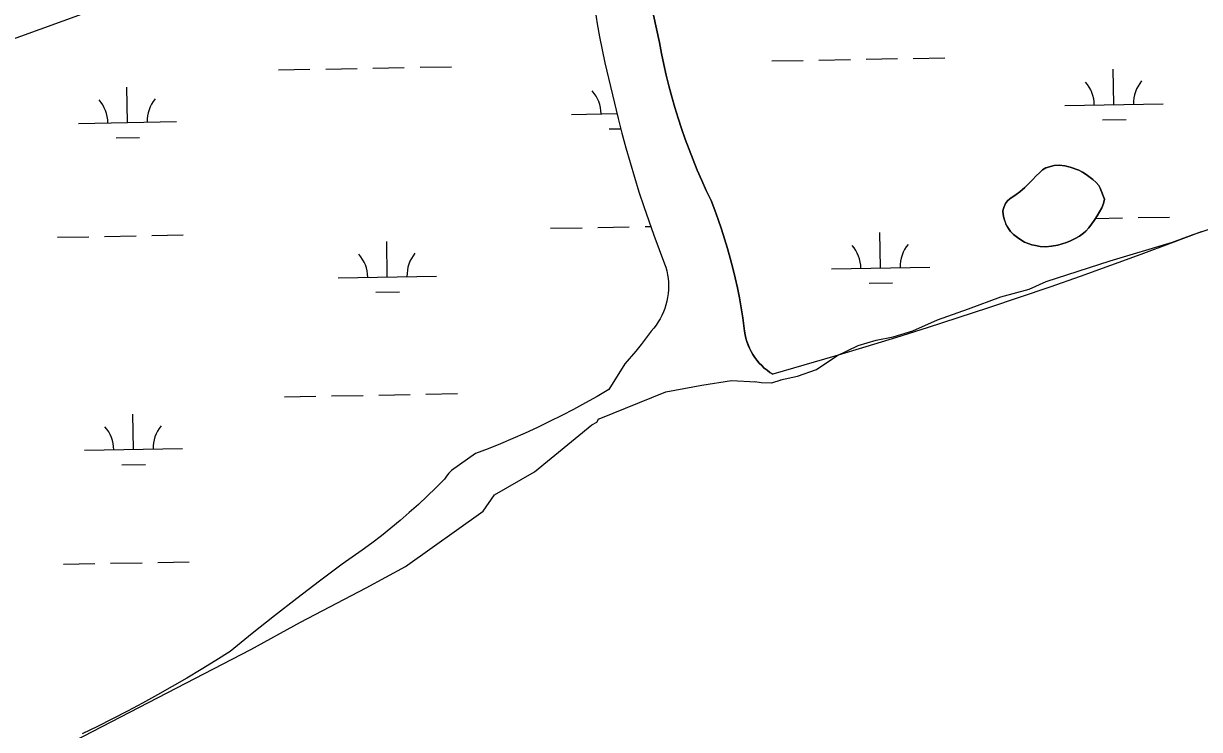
# Model space of a CAD drawing. Extents: x 3957609 to 3995875, y 234277 to 260273.
# Drawn here: x 3983358 to 3984554, y 251639 to 252357 of the extents above; entities that cross this region are included whole.
import ezdxf

# ---------------------------------------------------------------- set-up
doc = ezdxf.new("R2010")
doc.units = 0
for name, color, linetype in [('V-RIVR-EDGE', 7, 'Continuous'), ('V-TOPO-SHOR', 7, 'Continuous'), ('V-UTIL-LINE', 7, 'Continuous'), ('V-WETL-SWMP', 7, 'Continuous')]:
    doc.layers.add(name, color=color, linetype=linetype)

msp = doc.modelspace()

# ---------------------------------------------------------------- linework, layer by layer
at = {"layer": 'V-RIVR-EDGE'}
for points in [[(3984128.083, 251994.706), (3984145.318, 251998.272), (3984164.436, 252005.224), (3984185.292, 252019.128), (3984207.017, 252029.556), (3984225.266, 252034.77), (3984242.646, 252038.246), (3984262.633, 252044.329), (3984287.834, 252055.626), (3984319.118, 252066.923), (3984352.14, 252079.089), (3984380.817, 252086.91), (3984398.197, 252094.731), (3984463.372, 252115.587), (3984526.809, 252134.705), (3984547.665, 252142.526), (3984633.696, 252171.203)], [(3983943.402, 251955.015), (3984011.317, 251982.234), (3984047.785, 251989.104), (3984078.175, 251993.861), (3984102.752, 251992.54)], [(3984128.385, 251994.39), (3984118.872, 251991.219), (3984108.301, 251991.483), (3984101.959, 251992.54)], [(3983399.715, 251621.994), (3983589.157, 251720.191), (3983639.559, 251747.999), (3983706.472, 251782.76), (3983746.446, 251804.485), (3983825.525, 251860.97), (3983836.822, 251877.481), (3983877.665, 251900.944), (3983935.888, 251948.739), (3983941.102, 251951.346), (3983943.264, 251955.051)]]:
    msp.add_lwpolyline(points, dxfattribs=at)
at = {"layer": 'V-TOPO-SHOR'}
for points in [[(3983939.34, 252370.277), (3983941.501, 252356.92), (3983943.88, 252343.6), (3983946.477, 252330.321), (3983949.293, 252317.086), (3983962.689, 252260.525), (3983966.548, 252245.478), (3983970.603, 252230.483), (3983974.852, 252215.543), (3983979.298, 252200.66), (3983983.941, 252185.834), (3983988.779, 252171.074), (3983993.807, 252156.378), (3983999.029, 252141.749), (3984004.444, 252127.188), (3984010.047, 252112.7), (3984011.235, 252109.03), (3984012.212, 252105.297), (3984012.976, 252101.516), (3984013.527, 252097.696), (3984013.858, 252093.852), (3984013.975, 252089.996), (3984013.873, 252086.14), (3984013.553, 252082.293), (3984013.017, 252078.474), (3984012.265, 252074.687), (3984011.301, 252070.952), (3984010.127, 252067.278)], [(3983998.744, 252365.491), (3984001.648, 252351.585), (3984004.749, 252337.726), (3984006.883, 252326.614), (3984009.214, 252315.542), (3984011.745, 252304.514), (3984014.473, 252293.534), (3984017.399, 252282.604), (3984020.523, 252271.729), (3984023.838, 252260.912), (3984027.353, 252250.156), (3984031.058, 252239.465), (3984034.955, 252228.842), (3984039.043, 252218.293), (3984043.319, 252207.817), (3984047.786, 252197.422), (3984052.437, 252187.106), (3984057.272, 252176.878), (3984061.014, 252167.277), (3984064.567, 252157.605), (3984067.93, 252147.864), (3984071.102, 252138.061), (3984074.082, 252128.195), (3984076.869, 252118.275), (3984079.462, 252108.301), (3984081.86, 252098.28), (3984084.062, 252088.214), (3984086.067, 252078.107), (3984087.873, 252067.962), (3984089.483, 252057.783), (3984091.271, 252043.977), (3984091.865, 252040.408), (3984092.672, 252036.881), (3984093.687, 252033.408), (3984094.912, 252030.004), (3984096.338, 252026.678), (3984097.962, 252023.442), (3984099.776, 252020.313), (3984101.773, 252017.296), (3984103.95, 252014.404), (3984106.297, 252011.65), (3984108.804, 252009.041), (3984111.462, 252006.587), (3984114.264, 252004.295), (3984117.196, 252002.178), (3984120.252, 252000.24)], [(3984457.597, 252178.412), (3984456.702, 252173.98), (3984454.82, 252169.563), (3984450.076, 252161.406), (3984447.203, 252156.841), (3984441.811, 252149.351), (3984438.624, 252145.779), (3984436.285, 252143.676), (3984432.117, 252140.614), (3984427.632, 252138.216), (3984422.985, 252135.986), (3984419.006, 252134.403), (3984410.071, 252131.747), (3984403.792, 252130.53), (3984397.854, 252129.969), (3984392.259, 252130.223), (3984387.498, 252131.124), (3984383.721, 252131.843), (3984376.357, 252134.761), (3984373.418, 252136.291), (3984369.019, 252139.326), (3984364.953, 252142.521), (3984362.037, 252145.534), (3984359.946, 252148.532), (3984357.378, 252152.689), (3984355.012, 252159.317), (3984354.412, 252162.95), (3984354.308, 252166.575), (3984355.018, 252169.856), (3984356.898, 252174.107), (3984358.916, 252176.547), (3984361.255, 252178.65), (3984367.751, 252183.155), (3984371.419, 252185.896), (3984376.596, 252190.424), (3984384.295, 252198.04), (3984387.983, 252202.097), (3984391.329, 252205.337), (3984394.504, 252208.088), (3984397.996, 252210.173), (3984406.436, 252212.671), (3984411.545, 252212.917), (3984417.134, 252212.333), (3984422.715, 252211.09), (3984431.39, 252207.822), (3984435.31, 252205.782), (3984439.062, 252203.58), (3984445.896, 252198.364), (3984448.977, 252195.349), (3984451.725, 252192.177), (3984453.329, 252189.514), (3984457.597, 252178.412)], [(3984010.127, 252067.278), (3984008.749, 252063.673), (3984007.17, 252060.153), (3984005.392, 252056.728), (3984003.426, 252053.408), (3984001.274, 252050.205), (3983998.945, 252047.129), (3983996.446, 252044.19), (3983986.094, 252030.45), (3983980.681, 252023.764), (3983969.396, 252010.779), (3983953.303, 251984.635)]]:
    msp.add_lwpolyline(points, dxfattribs=at)
at = {"layer": 'V-UTIL-LINE'}
msp.add_lwpolyline([(3993486.783, 256012.187), (3984358.232, 252707.382), (3984355.815, 252706.645), (3979327.531, 250885.592), (3969939.425, 247110.423), (3969929.75, 247106.755), (3966670.117, 247144.723), (3965413.49, 247134.313), (3961768.13, 245337.826)], dxfattribs=at)
at = {"layer": 'V-WETL-SWMP'}
for p, q in [((3984119.036, 252319.046), (3984151.031, 252319.627)), ((3984167.028, 252319.918), (3984199.023, 252320.5)), ((3984215.02, 252320.791), (3984247.015, 252321.373)), ((3984263.012, 252321.663), (3984295.007, 252322.245)), ((3983617.211, 252309.921), (3983649.206, 252310.503)), ((3983665.203, 252310.793), (3983697.198, 252311.375)), ((3983713.195, 252311.666), (3983745.19, 252312.248)), ((3983761.187, 252312.539), (3983793.182, 252313.12)), ((3984467.217, 252274.626), (3984466.563, 252310.62)), ((3983463.567, 252256.377), (3983462.913, 252292.371)), ((3984417.226, 252273.717), (3984517.209, 252275.535)), ((3983413.575, 252255.468), (3983513.559, 252257.286)), ((3983915.4, 252264.592), (3983961.528, 252265.431)), ((3984455.5, 252258.98), (3984479.496, 252259.416)), ((3983953.675, 252249.855), (3983965.371, 252250.067)), ((3983451.85, 252240.73), (3983475.846, 252241.166)), ((3984491.904, 252159.624), (3984523.899, 252160.206)), ((3983894.095, 252148.754), (3983926.09, 252149.336)), ((3983942.087, 252149.627), (3983974.082, 252150.208)), ((3983990.079, 252150.499), (3983995.868, 252150.604)), ((3984448.457, 252158.834), (3984475.907, 252159.333)), ((3983392.27, 252139.629), (3983424.265, 252140.211)), ((3983440.262, 252140.502), (3983472.257, 252141.084)), ((3983488.254, 252141.374), (3983520.249, 252141.956)), ((3984229.728, 252108.419), (3984229.073, 252144.413)), ((3983727.903, 252099.294), (3983727.248, 252135.288)), ((3984179.736, 252107.51), (3984279.719, 252109.328)), ((3983677.911, 252098.385), (3983777.894, 252100.203)), ((3984218.01, 252092.772), (3984242.006, 252093.209)), ((3983716.185, 252083.648), (3983740.181, 252084.084)), ((3983623.259, 251977.301), (3983655.254, 251977.883)), ((3983671.251, 251978.173), (3983703.246, 251978.755)), ((3983719.243, 251979.046), (3983751.238, 251979.628)), ((3983767.235, 251979.919), (3983799.23, 251980.5)), ((3983469.615, 251923.757), (3983468.961, 251959.751)), ((3983419.623, 251922.848), (3983519.607, 251924.666)), ((3983457.898, 251908.11), (3983481.894, 251908.546)), ((3983398.318, 251807.009), (3983430.313, 251807.591)), ((3983446.31, 251807.882), (3983478.305, 251808.464)), ((3983494.302, 251808.754), (3983526.297, 251809.336))]:
    msp.add_line(p, q, dxfattribs=at)
for points in [[(3983939.339, 252370.277), (3983941.5, 252356.92), (3983943.88, 252343.6), (3983946.478, 252330.321), (3983949.293, 252317.086), (3983962.69, 252260.525), (3983966.547, 252245.478), (3983970.602, 252230.482), (3983974.853, 252215.542), (3983979.299, 252200.659), (3983983.941, 252185.835), (3983988.778, 252171.074), (3983993.807, 252156.377), (3983999.029, 252141.748), (3984004.443, 252127.188), (3984010.048, 252112.701), (3984011.234, 252109.03), (3984012.211, 252105.297), (3984012.976, 252101.515), (3984013.526, 252097.696), (3984013.859, 252093.852), (3984013.975, 252089.996), (3984013.873, 252086.139), (3984013.553, 252082.294)], [(3984017.399, 252282.604), (3984014.473, 252293.534), (3984011.744, 252304.514), (3984009.213, 252315.542), (3984006.882, 252326.614), (3984004.75, 252337.726), (3984001.648, 252351.586), (3983998.744, 252365.49)], [(3984555.975, 252145.082), (3984525.287, 252133.48), (3984494.527, 252122.07), (3984463.697, 252110.852), (3984432.797, 252099.826), (3984401.83, 252088.993), (3984370.795, 252078.353), (3984339.694, 252067.907), (3984308.529, 252057.655), (3984277.301, 252047.597), (3984246.011, 252037.735), (3984214.66, 252028.067), (3984183.249, 252018.595), (3984151.78, 252009.319), (3984120.253, 252000.24), (3984117.197, 252002.178), (3984114.264, 252004.296), (3984111.462, 252006.587), (3984108.803, 252009.041), (3984106.296, 252011.65), (3984103.951, 252014.405), (3984101.774, 252017.296), (3984099.776, 252020.313), (3984097.961, 252023.443), (3984096.338, 252026.677), (3984094.912, 252030.003), (3984093.688, 252033.408), (3984092.671, 252036.881), (3984091.864, 252040.408), (3984091.27, 252043.977), (3984089.482, 252057.784), (3984087.873, 252067.962), (3984086.066, 252078.107), (3984084.062, 252088.214), (3984081.86, 252098.281), (3984079.462, 252108.302), (3984076.869, 252118.275), (3984074.082, 252128.196), (3984071.102, 252138.06), (3984067.93, 252147.864), (3984064.567, 252157.604), (3984061.014, 252167.277), (3984057.273, 252176.878), (3984052.436, 252187.107), (3984047.785, 252197.421), (3984043.319, 252207.817), (3984039.042, 252218.292), (3984034.954, 252228.843), (3984031.057, 252239.465), (3984027.352, 252250.156), (3984023.839, 252260.911), (3984020.522, 252271.729), (3984017.399, 252282.604)], [(3984013.553, 252082.294), (3984013.017, 252078.473), (3984012.265, 252074.688), (3984011.301, 252070.952), (3984010.128, 252067.277), (3984008.749, 252063.673), (3984007.169, 252060.153), (3984005.392, 252056.728), (3984003.425, 252053.409), (3984001.274, 252050.206), (3983998.945, 252047.13), (3983996.446, 252044.19), (3983986.094, 252030.45), (3983980.681, 252023.764), (3983969.396, 252010.779), (3983953.304, 251984.635), (3983941.465, 251977.734), (3983929.517, 251971.025), (3983917.463, 251964.508), (3983905.305, 251958.186), (3983893.047, 251952.061), (3983880.693, 251946.133), (3983868.244, 251940.405), (3983855.706, 251934.877), (3983843.08, 251929.552), (3983830.37, 251924.431), (3983817.579, 251919.514), (3983793.178, 251902.468), (3983790.633, 251899.573), (3983788.25, 251896.542), (3983786.035, 251893.387), (3983777.337, 251884.68), (3983768.477, 251876.138), (3983759.459, 251867.764), (3983750.285, 251859.56), (3983740.959, 251851.529), (3983731.484, 251843.675), (3983721.863, 251836), (3983712.101, 251828.507), (3983702.199, 251821.198), (3983692.162, 251814.076), (3983681.993, 251807.144), (3983658.897, 251789.697), (3983635.935, 251772.074), (3983613.109, 251754.276), (3983590.418, 251736.305), (3983567.865, 251718.162), (3983553.304, 251708.962), (3983538.633, 251699.94), (3983523.852, 251691.097), (3983508.965, 251682.434), (3983493.974, 251673.954), (3983478.881, 251665.656), (3983463.688, 251657.543), (3983448.397, 251649.615), (3983433.011, 251641.874), (3983417.531, 251634.321)]]:
    msp.add_lwpolyline(points, dxfattribs=at)
msp.add_lwpolyline([(3984457.597, 252178.412), (3984453.329, 252189.515), (3984451.725, 252192.176), (3984448.976, 252195.35), (3984445.896, 252198.364), (3984439.063, 252203.58), (3984435.31, 252205.782), (3984431.391, 252207.821), (3984422.715, 252211.09), (3984417.135, 252212.333), (3984411.545, 252212.917), (3984406.435, 252212.671), (3984397.996, 252210.172), (3984394.503, 252208.087), (3984391.33, 252205.338), (3984387.984, 252202.098), (3984384.295, 252198.041), (3984376.596, 252190.424), (3984371.418, 252185.896), (3984367.75, 252183.156), (3984361.254, 252178.649), (3984358.915, 252176.546), (3984356.899, 252174.108), (3984355.019, 252169.856), (3984354.307, 252166.574), (3984354.413, 252162.949), (3984355.013, 252159.316), (3984357.377, 252152.69), (3984359.945, 252148.531), (3984362.037, 252145.533), (3984364.953, 252142.521), (3984369.019, 252139.327), (3984373.417, 252136.291), (3984376.357, 252134.761), (3984383.721, 252131.843), (3984387.497, 252131.123), (3984392.259, 252130.223), (3984397.854, 252129.968), (3984403.792, 252130.531), (3984410.07, 252131.747), (3984419.007, 252134.403), (3984422.985, 252135.985), (3984427.632, 252138.216), (3984432.118, 252140.614), (3984436.285, 252143.676), (3984438.624, 252145.779), (3984441.811, 252149.351), (3984447.202, 252156.84), (3984450.076, 252161.405), (3984454.819, 252169.563), (3984456.702, 252173.98)], close=True, dxfattribs=at)
for centre, start, end in [((3984411.975, 252274.097), 0.269879, 41.813537), ((3984522.442, 252276.105), 140.269876, 181.813534), ((3983518.792, 252257.856), 140.269876, 181.813534), ((3983910.15, 252264.972), 0.269879, 41.813537), ((3983408.325, 252255.847), 0.269879, 41.813537), ((3984174.485, 252107.889), 0.269879, 41.813537), ((3984284.953, 252109.898), 140.269876, 181.813534), ((3983672.66, 252098.765), 0.269879, 41.813537), ((3983783.128, 252100.773), 140.269876, 181.813534), ((3983414.373, 251923.227), 0.269879, 41.813537), ((3983524.84, 251925.236), 140.269876, 181.813534)]:
    msp.add_arc(centre, 35.246, start, end, dxfattribs=at)

doc.saveas('drawing.dxf')
